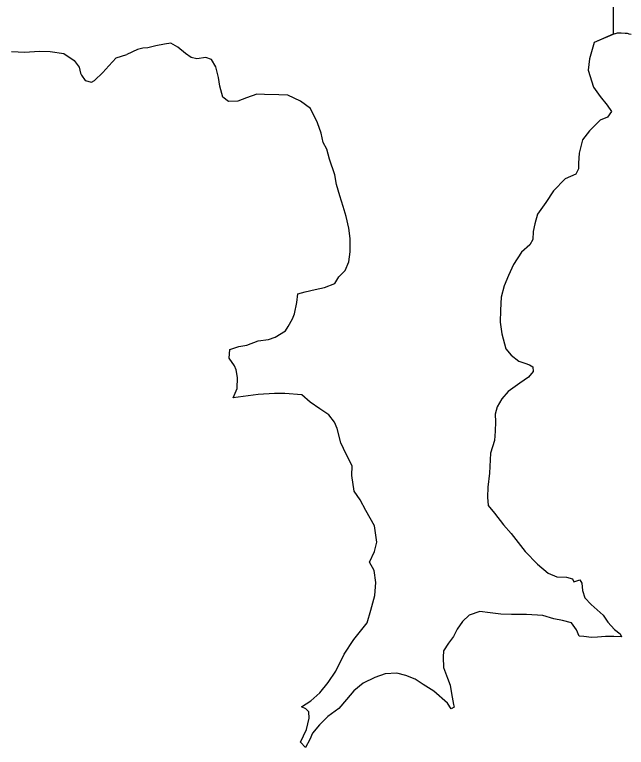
# Model space of a CAD drawing. Extents: x -939622 to -934245, y 1383184 to 1385301.
# Drawn here: x -935526.29 to -935521.78, y 1384305.82 to 1384311.23 of the extents above; entities that cross this region are included whole.
import ezdxf

# ---------------------------------------------------------------- set-up
doc = ezdxf.new("R2010")
doc.units = 0
doc.layers.add('2', color=7, linetype='Continuous')
doc.layers.add('9', color=7, linetype='Continuous')

msp = doc.modelspace()

# ---------------------------------------------------------------- linework, layer by layer
at = {"layer": '2'}
for points in [[(-935522.249, 1384358.5551), (-935522.1557, 1384351.184), (-935522.058, 1384343.2342), (-935521.9711, 1384335.1703), (-935522.0309, 1384335.1667), (-935522.006, 1384327.0211), (-935521.8893, 1384318.9605), (-935521.8728, 1384311.0848)], [(-935522.2455, 1384358.543), (-935522.2434, 1384358.1125), (-935522.1557, 1384351.184), (-935522.058, 1384343.2342), (-935521.9711, 1384335.1703), (-935522.0309, 1384335.1667), (-935522.006, 1384327.0211), (-935521.8893, 1384318.9605), (-935521.8728, 1384311.0812)], [(-935521.8642, 1384311.085), (-935522.0131, 1384311.0205), (-935522.0478, 1384310.9001), (-935522.0589, 1384310.816), (-935522.0187, 1384310.6904), (-935521.9701, 1384310.6218), (-935521.9185, 1384310.5594), (-935521.8851, 1384310.5117), (-935521.9146, 1384310.4694), (-935521.9683, 1384310.4478), (-935522.0482, 1384310.369), (-935522.0984, 1384310.3025), (-935522.1243, 1384310.2033), (-935522.1295, 1384310.1312), (-935522.1291, 1384310.0892), (-935522.1496, 1384310.05), (-935522.2271, 1384310.0162), (-935522.3129, 1384309.9254), (-935522.3689, 1384309.8408), (-935522.4308, 1384309.7532), (-935522.451, 1384309.6839), (-935522.4624, 1384309.6268), (-935522.4648, 1384309.5668), (-935522.4883, 1384309.5276), (-935522.5505, 1384309.4729), (-935522.6094, 1384309.3823), (-935522.6445, 1384309.301), (-935522.6766, 1384309.2256), (-935522.6997, 1384309.1414), (-935522.7047, 1384309.0453), (-935522.7068, 1384308.9583), (-935522.6939, 1384308.8714), (-935522.6658, 1384308.7607), (-935522.6264, 1384308.7131), (-935522.5691, 1384308.6687), (-935522.5241, 1384308.6541), (-935522.491, 1384308.6424), (-935522.467, 1384308.6277), (-935522.4636, 1384308.5947), (-935522.4991, 1384308.5524), (-935522.5614, 1384308.5067), (-935522.6476, 1384308.4459), (-935522.6949, 1384308.3914), (-935522.7302, 1384308.334), (-935522.7446, 1384308.2799), (-935522.741, 1384308.2229), (-935522.7433, 1384308.1539), (-935522.7485, 1384308.0848), (-935522.7775, 1384307.9915), (-935522.7849, 1384307.8444), (-935522.7988, 1384307.7393), (-935522.8011, 1384307.6673), (-935522.7944, 1384307.6043), (-935522.7489, 1384307.5478), (-935522.6822, 1384307.4614), (-935522.6247, 1384307.399), (-935522.5216, 1384307.265), (-935522.4309, 1384307.1729), (-935522.3524, 1384307.1047), (-935522.2893, 1384307.0783), (-935522.2174, 1384307.076), (-935522.1724, 1384307.0645), (-935522.1632, 1384307.0406), (-935522.1185, 1384307.056), (-935522.1033, 1384307.0322), (-935522.0997, 1384306.9782), (-935522.0812, 1384306.9244), (-935522.0358, 1384306.8738), (-935521.9905, 1384306.8353), (-935521.9482, 1384306.7967), (-935521.9118, 1384306.7431), (-935521.8633, 1384306.6895), (-935521.8211, 1384306.6569), (-935521.8119, 1384306.636), (-935521.8688, 1384306.6385), (-935521.9286, 1384306.6379), (-935521.9884, 1384306.6343), (-935522.0333, 1384306.6308), (-935522.0902, 1384306.6393), (-935522.1231, 1384306.6419), (-935522.1446, 1384306.6867), (-935522.181, 1384306.7404), (-935522.247, 1384306.7577), (-935522.31, 1384306.7691), (-935522.391, 1384306.7923), (-935522.5138, 1384306.8), (-935522.6245, 1384306.8019), (-935522.7023, 1384306.8042), (-935522.7802, 1384306.8124), (-935522.8581, 1384306.8236), (-935522.9356, 1384306.7958), (-935522.986, 1384306.7503), (-935523.0243, 1384306.6929), (-935523.0507, 1384306.6387), (-935523.0891, 1384306.5903), (-935523.1244, 1384306.5329), (-935523.1269, 1384306.4849), (-935523.1261, 1384306.4099), (-935523.0954, 1384306.3322), (-935523.0768, 1384306.2784), (-935523.0672, 1384306.2184)], [(-935521.8728, 1384311.0812), (-935522.0131, 1384311.0205), (-935522.0478, 1384310.9001), (-935522.0589, 1384310.816), (-935522.0187, 1384310.6904), (-935521.9701, 1384310.6218), (-935521.9185, 1384310.5594), (-935521.8851, 1384310.5117), (-935521.9146, 1384310.4694), (-935521.9683, 1384310.4478), (-935522.0482, 1384310.369), (-935522.0984, 1384310.3025), (-935522.1243, 1384310.2033), (-935522.1295, 1384310.1312), (-935522.1291, 1384310.0892), (-935522.1496, 1384310.05), (-935522.2271, 1384310.0162), (-935522.3129, 1384309.9254), (-935522.3689, 1384309.8408), (-935522.4308, 1384309.7532), (-935522.451, 1384309.6839), (-935522.4624, 1384309.6268), (-935522.4648, 1384309.5668), (-935522.4883, 1384309.5276), (-935522.5505, 1384309.4729), (-935522.6094, 1384309.3823), (-935522.6445, 1384309.301), (-935522.6766, 1384309.2256), (-935522.6997, 1384309.1414), (-935522.7047, 1384309.0453), (-935522.7068, 1384308.9583), (-935522.6939, 1384308.8714), (-935522.6658, 1384308.7607), (-935522.6264, 1384308.7131), (-935522.5691, 1384308.6687), (-935522.5241, 1384308.6541), (-935522.491, 1384308.6424), (-935522.467, 1384308.6277), (-935522.4636, 1384308.5947), (-935522.4991, 1384308.5524), (-935522.5614, 1384308.5067), (-935522.6476, 1384308.4459), (-935522.6949, 1384308.3914), (-935522.7302, 1384308.334), (-935522.7446, 1384308.2799), (-935522.741, 1384308.2229), (-935522.7433, 1384308.1539), (-935522.7485, 1384308.0848), (-935522.7775, 1384307.9915), (-935522.7849, 1384307.8444), (-935522.7988, 1384307.7393), (-935522.8011, 1384307.6673), (-935522.7944, 1384307.6043), (-935522.7489, 1384307.5478), (-935522.6822, 1384307.4614), (-935522.6247, 1384307.399), (-935522.5216, 1384307.265), (-935522.4309, 1384307.1729), (-935522.3524, 1384307.1047), (-935522.2893, 1384307.0783), (-935522.2174, 1384307.076), (-935522.1724, 1384307.0645), (-935522.1632, 1384307.0406), (-935522.1185, 1384307.056), (-935522.1033, 1384307.0322), (-935522.0997, 1384306.9782), (-935522.0812, 1384306.9244), (-935522.0358, 1384306.8738), (-935521.9905, 1384306.8353), (-935521.9482, 1384306.7967), (-935521.9118, 1384306.7431), (-935521.8633, 1384306.6895), (-935521.8211, 1384306.6569), (-935521.8119, 1384306.636), (-935521.8688, 1384306.6385), (-935521.9286, 1384306.6379), (-935521.9884, 1384306.6343), (-935522.0333, 1384306.6308), (-935522.0902, 1384306.6393), (-935522.1231, 1384306.6419), (-935522.1446, 1384306.6867), (-935522.181, 1384306.7404), (-935522.247, 1384306.7577), (-935522.31, 1384306.7691), (-935522.391, 1384306.7923), (-935522.5138, 1384306.8), (-935522.6245, 1384306.8019), (-935522.7023, 1384306.8042), (-935522.7802, 1384306.8124), (-935522.8581, 1384306.8236), (-935522.9356, 1384306.7958), (-935522.986, 1384306.7503), (-935523.0243, 1384306.6929), (-935523.0507, 1384306.6387), (-935523.0891, 1384306.5903), (-935523.1244, 1384306.5329), (-935523.1269, 1384306.4849), (-935523.1261, 1384306.4099), (-935523.0954, 1384306.3322), (-935523.0768, 1384306.2784), (-935523.0672, 1384306.2184)], [(-935524.3399, 1384310.6342), (-935524.4447, 1384310.6361), (-935524.5016, 1384310.6385), (-935524.5791, 1384310.6138), (-935524.6417, 1384310.5891), (-935524.7105, 1384310.5854), (-935524.7527, 1384310.618), (-935524.7745, 1384310.6988), (-935524.7841, 1384310.7617), (-935524.8059, 1384310.8425), (-935524.8364, 1384310.8962), (-935524.8784, 1384310.9108), (-935524.9441, 1384310.9011), (-935524.9861, 1384310.9097), (-935525.0283, 1384310.9393), (-935525.0857, 1384310.9867), (-935525.1368, 1384311.0162), (-935525.1846, 1384311.0097), (-935525.2473, 1384310.9971), (-935525.307, 1384310.9815), (-935525.3429, 1384310.9782), (-935525.3817, 1384310.9688), (-935525.4614, 1384310.9322)], [(-935524.3399, 1384310.6342), (-935524.4447, 1384310.6361), (-935524.5016, 1384310.6385), (-935524.5791, 1384310.6138), (-935524.6417, 1384310.5891), (-935524.7105, 1384310.5854), (-935524.7527, 1384310.618), (-935524.7745, 1384310.6988), (-935524.7841, 1384310.7617), (-935524.8059, 1384310.8425), (-935524.8364, 1384310.8962), (-935524.8784, 1384310.9108), (-935524.9441, 1384310.9011), (-935524.9861, 1384310.9097), (-935525.0283, 1384310.9393), (-935525.0857, 1384310.9867), (-935525.1368, 1384311.0162), (-935525.1846, 1384311.0097), (-935525.2473, 1384310.9971), (-935525.307, 1384310.9815), (-935525.3429, 1384310.9782), (-935525.3817, 1384310.9688), (-935525.4614, 1384310.9322)], [(-935526.3116, 1384310.9536), (-935526.2128, 1384310.9486), (-935526.1081, 1384310.9557), (-935526.0273, 1384310.9535), (-935525.9254, 1384310.9395), (-935525.85, 1384310.8892), (-935525.8136, 1384310.8386), (-935525.8041, 1384310.7936), (-935525.795, 1384310.7787), (-935525.7676, 1384310.74), (-935525.7226, 1384310.7284), (-935525.6988, 1384310.7407), (-935525.6395, 1384310.7983), (-935525.5952, 1384310.8498), (-935525.539, 1384310.9074), (-935525.4614, 1384310.9322)], [(-935526.3116, 1384310.9536), (-935526.2128, 1384310.9486), (-935526.1081, 1384310.9557), (-935526.0273, 1384310.9535), (-935525.9254, 1384310.9395), (-935525.85, 1384310.8892), (-935525.8136, 1384310.8386), (-935525.8041, 1384310.7936), (-935525.795, 1384310.7787), (-935525.7676, 1384310.74), (-935525.7226, 1384310.7284), (-935525.6988, 1384310.7407), (-935525.6395, 1384310.7983), (-935525.5952, 1384310.8498), (-935525.539, 1384310.9074), (-935525.4614, 1384310.9322)], [(-935523.0672, 1384306.2184), (-935523.0514, 1384306.1376), (-935523.0452, 1384306.1167), (-935523.069, 1384306.1044), (-935523.0964, 1384306.1461), (-935523.1961, 1384306.2352), (-935523.2744, 1384306.2854), (-935523.3346, 1384306.3238), (-935523.4037, 1384306.3501), (-935523.4697, 1384306.3674), (-935523.5565, 1384306.3636), (-935523.631, 1384306.3358), (-935523.7173, 1384306.293), (-935523.7856, 1384306.2383), (-935523.8417, 1384306.1747), (-935523.8979, 1384306.1081), (-935523.9781, 1384306.0473), (-935524.0403, 1384305.9867), (-935524.0905, 1384305.9262), (-935524.1109, 1384305.878), (-935524.1433, 1384305.8206), (-935524.1796, 1384305.8593), (-935524.1356, 1384305.9527), (-935524.1156, 1384306.0369), (-935524.119, 1384306.0819), (-935524.1402, 1384306.1057), (-935524.1733, 1384306.1204), (-935524.1049, 1384306.1631), (-935524.0367, 1384306.2238), (-935523.9747, 1384306.2994), (-935523.9187, 1384306.3839), (-935523.8572, 1384306.5076), (-935523.7865, 1384306.6163), (-935523.689, 1384306.7403), (-935523.6601, 1384306.8336), (-935523.6313, 1384306.9419), (-935523.6233, 1384307.038), (-935523.6362, 1384307.1248), (-935523.6698, 1384307.1875), (-935523.6347, 1384307.2659), (-935523.6174, 1384307.3351), (-935523.6336, 1384307.4549), (-935523.6977, 1384307.5683), (-935523.7404, 1384307.6459), (-935523.7829, 1384307.7114), (-935523.8021, 1384307.8253), (-935523.7998, 1384307.8973), (-935523.8426, 1384307.9839), (-935523.8824, 1384308.0675), (-935523.9104, 1384308.1722), (-935523.9288, 1384308.22), (-935523.9713, 1384308.2736), (-935524.0376, 1384308.318), (-935524.1099, 1384308.3682), (-935524.1703, 1384308.4216), (-935524.2961, 1384308.4324), (-935524.3709, 1384308.4316), (-935524.4935, 1384308.4244), (-935524.604, 1384308.4083), (-935524.6757, 1384308.3986), (-935524.6465, 1384308.4679), (-935524.6444, 1384308.5489), (-935524.654, 1384308.6058), (-935524.6662, 1384308.6357), (-935524.7057, 1384308.6923), (-935524.7004, 1384308.7554), (-935524.6348, 1384308.777), (-935524.5751, 1384308.7866), (-935524.4916, 1384308.8205), (-935524.4169, 1384308.8302), (-935524.3662, 1384308.8457), (-935524.2919, 1384308.8945), (-935524.2713, 1384308.9247), (-935524.239, 1384308.982), (-935524.2244, 1384309.0182), (-935524.2073, 1384309.1023), (-935524.199, 1384309.1654), (-935524.1453, 1384309.181), (-935524.0707, 1384309.1997), (-935524.002, 1384309.2124), (-935523.9275, 1384309.2431), (-935523.8981, 1384309.2914), (-935523.8507, 1384309.3399), (-935523.8245, 1384309.4032), (-935523.8132, 1384309.4753), (-935523.8143, 1384309.5743), (-935523.8241, 1384309.6522), (-935523.8429, 1384309.736), (-935523.8646, 1384309.8108), (-935523.8894, 1384309.8886), (-935523.9142, 1384309.9723), (-935523.9269, 1384310.0442), (-935523.967, 1384310.1608), (-935523.9857, 1384310.2327), (-935524.0131, 1384310.2834), (-935524.0288, 1384310.3522), (-935524.0535, 1384310.427), (-935524.1055, 1384310.5345), (-935524.1809, 1384310.5877), (-935524.2741, 1384310.6318), (-935524.3399, 1384310.6342)], [(-935523.0672, 1384306.2184), (-935523.0514, 1384306.1376), (-935523.0452, 1384306.1167), (-935523.069, 1384306.1044), (-935523.0964, 1384306.1461), (-935523.1961, 1384306.2352), (-935523.2744, 1384306.2854), (-935523.3346, 1384306.3238), (-935523.4037, 1384306.3501), (-935523.4697, 1384306.3674), (-935523.5565, 1384306.3636), (-935523.631, 1384306.3358), (-935523.7173, 1384306.293), (-935523.7856, 1384306.2383), (-935523.8417, 1384306.1747), (-935523.8979, 1384306.1081), (-935523.9781, 1384306.0473), (-935524.0403, 1384305.9867), (-935524.0905, 1384305.9262), (-935524.1109, 1384305.878), (-935524.1433, 1384305.8206), (-935524.1796, 1384305.8593), (-935524.1356, 1384305.9527), (-935524.1156, 1384306.0369), (-935524.119, 1384306.0819), (-935524.1402, 1384306.1057), (-935524.1733, 1384306.1204), (-935524.1049, 1384306.1631), (-935524.0367, 1384306.2238), (-935523.9747, 1384306.2994), (-935523.9187, 1384306.3839), (-935523.8572, 1384306.5076), (-935523.7865, 1384306.6163), (-935523.689, 1384306.7403), (-935523.6601, 1384306.8336), (-935523.6313, 1384306.9419), (-935523.6233, 1384307.038), (-935523.6362, 1384307.1248), (-935523.6698, 1384307.1875), (-935523.6347, 1384307.2659), (-935523.6174, 1384307.3351), (-935523.6336, 1384307.4549), (-935523.6977, 1384307.5683), (-935523.7404, 1384307.6459), (-935523.7829, 1384307.7114), (-935523.8021, 1384307.8253), (-935523.7998, 1384307.8973), (-935523.8426, 1384307.9839), (-935523.8824, 1384308.0675), (-935523.9104, 1384308.1722), (-935523.9288, 1384308.22), (-935523.9713, 1384308.2736), (-935524.0376, 1384308.318), (-935524.1099, 1384308.3682), (-935524.1703, 1384308.4216), (-935524.2961, 1384308.4324), (-935524.3709, 1384308.4316), (-935524.4935, 1384308.4244), (-935524.604, 1384308.4083), (-935524.6757, 1384308.3986), (-935524.6465, 1384308.4679), (-935524.6444, 1384308.5489), (-935524.654, 1384308.6058), (-935524.6662, 1384308.6357), (-935524.7057, 1384308.6923), (-935524.7004, 1384308.7554), (-935524.6348, 1384308.777), (-935524.5751, 1384308.7866), (-935524.4916, 1384308.8205), (-935524.4169, 1384308.8302), (-935524.3662, 1384308.8457), (-935524.2919, 1384308.8945), (-935524.2713, 1384308.9247), (-935524.239, 1384308.982), (-935524.2244, 1384309.0182), (-935524.2073, 1384309.1023), (-935524.199, 1384309.1654), (-935524.1453, 1384309.181), (-935524.0707, 1384309.1997), (-935524.002, 1384309.2124), (-935523.9275, 1384309.2431), (-935523.8981, 1384309.2914), (-935523.8507, 1384309.3399), (-935523.8245, 1384309.4032), (-935523.8132, 1384309.4753), (-935523.8143, 1384309.5743), (-935523.8241, 1384309.6522), (-935523.8429, 1384309.736), (-935523.8646, 1384309.8108), (-935523.8894, 1384309.8886), (-935523.9142, 1384309.9723), (-935523.9269, 1384310.0442), (-935523.967, 1384310.1608), (-935523.9857, 1384310.2327), (-935524.0131, 1384310.2834), (-935524.0288, 1384310.3522), (-935524.0535, 1384310.427), (-935524.1055, 1384310.5345), (-935524.1809, 1384310.5877), (-935524.2741, 1384310.6318), (-935524.3399, 1384310.6342)]]:
    msp.add_lwpolyline(points, dxfattribs=at)
at = {"layer": '9'}
msp.add_lwpolyline([(-935521.7401, 1384311.0787), (-935521.7542, 1384311.0832), (-935521.7593, 1384311.0858), (-935521.7674, 1384311.0869), (-935521.7744, 1384311.0869), (-935521.7839, 1384311.0881), (-935521.8137, 1384311.0897), (-935521.8445, 1384311.089), (-935521.8589, 1384311.0851), (-935521.8728, 1384311.0812)], dxfattribs=at)

doc.saveas('drawing.dxf')
